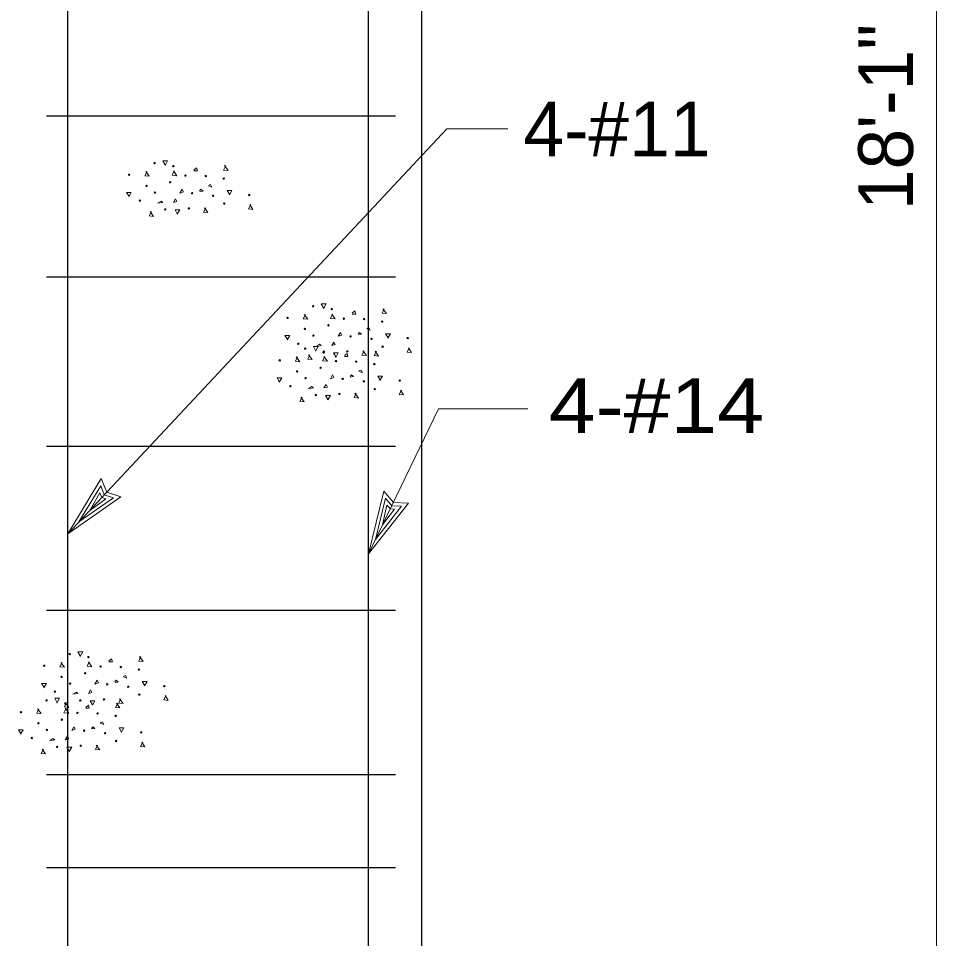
# Model space of a CAD drawing. Extents: x -28.1 to 13.9, y -16.1 to 13.9.
# Drawn here: x -2.227 to -0.129, y 5.249 to 7.352 of the extents above; entities that cross this region are included whole.
import ezdxf
from ezdxf.enums import TextEntityAlignment as Align

# ---------------------------------------------------------------- set-up
doc = ezdxf.new("R2010")
doc.units = 0
doc.header["$LTSCALE"] = 0.05
doc.layers.add('1', color=7, linetype='Continuous', lineweight=13)
doc.layers.add('2', color=7, linetype='Continuous', lineweight=13)

msp = doc.modelspace()

# ---------------------------------------------------------------- linework, layer by layer
at = {"layer": '1', "lineweight": 25}
for p, q in [((-1.30504, 3.64169), (-1.30504, 10.57569)), ((-2.11404, 3.16869), (-2.11404, 10.51569)), ((-1.42704, 3.16369), (-1.42704, 10.52469)), ((-2.16304, 7.12969), (-1.36504, 7.12969)), ((-2.16304, 6.76169), (-1.36504, 6.76169)), ((-2.16304, 6.37469), (-1.36504, 6.37469)), ((-2.16304, 5.99969), (-1.36504, 5.99969)), ((-2.16304, 5.62469), (-1.36504, 5.62469)), ((-2.16304, 5.41169), (-1.36504, 5.41169))]:
    msp.add_line(p, q, dxfattribs=at)
at = {"layer": '1'}
for p, q in [((-2.11404, 6.17469), (-1.24804, 7.09969)), ((-1.24804, 7.09969), (-1.10904, 7.09969)), ((-1.42704, 6.12869), (-1.26704, 6.45969)), ((-1.26704, 6.45969), (-1.06304, 6.45969)), ((-2.11404, 6.17469), (-2.03804, 6.30069)), ((-2.08904, 6.20169), (-2.03904, 6.28369)), ((-2.06404, 6.22769), (-2.04104, 6.26769)), ((-2.04104, 6.26769), (-2.03604, 6.25769)), ((-2.03904, 6.28369), (-2.03104, 6.26369)), ((-1.42704, 6.12869), (-1.39204, 6.27169)), ((-2.11404, 6.17469), (-1.99304, 6.25869)), ((-2.08904, 6.20169), (-2.01004, 6.25669)), ((-2.06404, 6.22769), (-2.02704, 6.25469)), ((-2.03604, 6.25769), (-2.02704, 6.25469)), ((-2.03104, 6.26369), (-2.01004, 6.25669)), ((-1.41104, 6.16169), (-1.38804, 6.25569)), ((-1.38804, 6.25569), (-1.37404, 6.23869)), ((-1.42704, 6.12869), (-1.33604, 6.24469)), ((-1.41104, 6.16169), (-1.35204, 6.23769)), ((-1.39504, 6.19469), (-1.38504, 6.23969)), ((-1.39504, 6.19469), (-1.36804, 6.23069)), ((-1.38504, 6.23969), (-1.37704, 6.23169)), ((-1.37704, 6.23169), (-1.36804, 6.23069)), ((-1.37404, 6.23869), (-1.35204, 6.23769))]:
    msp.add_line(p, q, dxfattribs=at)
for points in [[(-0.12904, 3.07869), (-0.12904, 4.00669), (-0.12904, 10.57569)], [(-2.03804, 6.30069), (-2.02504, 6.26969), (-1.99304, 6.25869)], [(-1.39204, 6.27169), (-1.37004, 6.24569), (-1.33604, 6.24469)]]:
    msp.add_lwpolyline(points, dxfattribs=at)
at = {"layer": '2'}
for p, q in [((-1.82604, 7.00569), (-1.82004, 7.01069)), ((-1.46404, 6.67869), (-1.45804, 6.68369)), ((-1.48204, 6.58169), (-1.47604, 6.58669)), ((-2.02004, 5.88369), (-2.01404, 5.88869)), ((-2.07304, 5.77769), (-2.06704, 5.78269))]:
    msp.add_line(p, q, dxfattribs=at)
for points in [[(-1.89204, 7.01769), (-1.89704, 7.02669), (-1.88604, 7.02669), (-1.89204, 7.01569)], [(-1.93304, 7.00269), (-1.93804, 6.99269), (-1.92804, 6.99169), (-1.93604, 7.00269)], [(-1.87104, 7.00369), (-1.87604, 6.99369), (-1.86504, 6.99269), (-1.87304, 7.00369)], [(-1.82004, 7.01069), (-1.81804, 7.00369), (-1.82604, 7.00369)], [(-1.75304, 7.01569), (-1.75804, 7.00569), (-1.74804, 7.00469), (-1.75604, 7.01569)], [(-1.81304, 6.95769), (-1.81004, 6.96169), (-1.80504, 6.95769), (-1.81204, 6.95669)], [(-1.79304, 6.97069), (-1.78804, 6.97269), (-1.78504, 6.96669), (-1.79304, 6.96969)], [(-1.97504, 6.94669), (-1.98004, 6.95469), (-1.96904, 6.95469), (-1.97504, 6.94469)], [(-1.74504, 6.95069), (-1.75004, 6.95869), (-1.73904, 6.95869), (-1.74504, 6.94869)], [(-1.90604, 6.93169), (-1.90104, 6.93469), (-1.89704, 6.93169), (-1.90904, 6.92969)], [(-1.79904, 6.91969), (-1.80404, 6.90969), (-1.79404, 6.90869), (-1.80204, 6.91969)], [(-1.69604, 6.92669), (-1.70104, 6.91669), (-1.69104, 6.91569), (-1.69804, 6.92669)], [(-1.92304, 6.91069), (-1.92804, 6.90069), (-1.91804, 6.89969), (-1.92604, 6.91069)], [(-1.86404, 6.90569), (-1.86904, 6.91469), (-1.85804, 6.91469), (-1.86404, 6.90469)], [(-1.53004, 6.69069), (-1.53504, 6.69969), (-1.52404, 6.69969), (-1.53004, 6.68869)], [(-1.39104, 6.68869), (-1.39604, 6.67869), (-1.38604, 6.67769), (-1.39404, 6.68869)], [(-1.57104, 6.67569), (-1.57604, 6.66569), (-1.56604, 6.66469), (-1.57404, 6.67569)], [(-1.50904, 6.67669), (-1.51404, 6.66669), (-1.50304, 6.66569), (-1.51104, 6.67669)], [(-1.45804, 6.68369), (-1.45604, 6.67669), (-1.46404, 6.67669)], [(-1.43104, 6.64369), (-1.42604, 6.64569), (-1.42304, 6.63969), (-1.43104, 6.64269)], [(-1.61304, 6.61969), (-1.61804, 6.62769), (-1.60704, 6.62769), (-1.61304, 6.61769)], [(-1.45104, 6.63069), (-1.44804, 6.63469), (-1.44304, 6.63069), (-1.45004, 6.62969)], [(-1.38304, 6.62369), (-1.38804, 6.63169), (-1.37704, 6.63169), (-1.38304, 6.62169)], [(-1.54804, 6.59369), (-1.55304, 6.60269), (-1.54204, 6.60269), (-1.54804, 6.59169)], [(-1.54404, 6.60469), (-1.53904, 6.60769), (-1.53504, 6.60469), (-1.54704, 6.60269)], [(-1.56104, 6.58369), (-1.56604, 6.57369), (-1.55604, 6.57269), (-1.56404, 6.58369)], [(-1.50204, 6.57869), (-1.50704, 6.58769), (-1.49604, 6.58769), (-1.50204, 6.57769)], [(-1.47604, 6.58669), (-1.47404, 6.57969), (-1.48204, 6.57969)], [(-1.43704, 6.59269), (-1.44204, 6.58269), (-1.43204, 6.58169), (-1.44004, 6.59269)], [(-1.40904, 6.59169), (-1.41404, 6.58169), (-1.40404, 6.58069), (-1.41204, 6.59169)], [(-1.33404, 6.59969), (-1.33904, 6.58969), (-1.32904, 6.58869), (-1.33604, 6.59969)], [(-1.58904, 6.57869), (-1.59404, 6.56869), (-1.58404, 6.56769), (-1.59204, 6.57869)], [(-1.52704, 6.57969), (-1.53204, 6.56969), (-1.52104, 6.56869), (-1.52904, 6.57969)], [(-1.44904, 6.54669), (-1.44404, 6.54869), (-1.44104, 6.54269), (-1.44904, 6.54569)], [(-1.63104, 6.52269), (-1.63604, 6.53069), (-1.62504, 6.53069), (-1.63104, 6.52069)], [(-1.46904, 6.53369), (-1.46604, 6.53769), (-1.46104, 6.53369), (-1.46804, 6.53269)], [(-1.40104, 6.52669), (-1.40604, 6.53469), (-1.39504, 6.53469), (-1.40104, 6.52469)], [(-1.56204, 6.50769), (-1.55704, 6.51069), (-1.55304, 6.50769), (-1.56504, 6.50569)], [(-1.35204, 6.50269), (-1.35704, 6.49269), (-1.34704, 6.49169), (-1.35404, 6.50269)], [(-1.57904, 6.48669), (-1.58404, 6.47669), (-1.57404, 6.47569), (-1.58204, 6.48669)], [(-1.52004, 6.48169), (-1.52504, 6.49069), (-1.51404, 6.49069), (-1.52004, 6.48069)], [(-1.45504, 6.49569), (-1.46004, 6.48569), (-1.45004, 6.48469), (-1.45804, 6.49569)], [(-2.08604, 5.89569), (-2.09104, 5.90469), (-2.08004, 5.90469), (-2.08604, 5.89369)], [(-2.01404, 5.88869), (-2.01204, 5.88169), (-2.02004, 5.88169)], [(-1.94704, 5.89369), (-1.95204, 5.88369), (-1.94204, 5.88269), (-1.95004, 5.89369)], [(-2.12704, 5.88069), (-2.13204, 5.87069), (-2.12204, 5.86969), (-2.13004, 5.88069)], [(-2.06504, 5.88169), (-2.07004, 5.87169), (-2.05904, 5.87069), (-2.06704, 5.88169)], [(-1.98704, 5.84869), (-1.98204, 5.85069), (-1.97904, 5.84469), (-1.98704, 5.84769)], [(-2.16904, 5.82469), (-2.17404, 5.83269), (-2.16304, 5.83269), (-2.16904, 5.82269)], [(-2.00704, 5.83569), (-2.00404, 5.83969), (-1.99904, 5.83569), (-2.00604, 5.83469)], [(-1.93904, 5.82869), (-1.94404, 5.83669), (-1.93304, 5.83669), (-1.93904, 5.82669)], [(-2.10004, 5.80969), (-2.09504, 5.81269), (-2.09104, 5.80969), (-2.10304, 5.80769)], [(-1.89004, 5.80469), (-1.89504, 5.79469), (-1.88504, 5.79369), (-1.89204, 5.80469)], [(-2.13904, 5.78969), (-2.14404, 5.79869), (-2.13304, 5.79869), (-2.13904, 5.78769)], [(-2.11704, 5.78869), (-2.12204, 5.77869), (-2.11204, 5.77769), (-2.12004, 5.78869)], [(-2.06704, 5.78269), (-2.06504, 5.77569), (-2.07304, 5.77569)], [(-2.05804, 5.78369), (-2.06304, 5.79269), (-2.05204, 5.79269), (-2.05804, 5.78269)], [(-2.00004, 5.78769), (-2.00504, 5.77769), (-1.99504, 5.77669), (-2.00304, 5.78769)], [(-1.99304, 5.79769), (-1.99804, 5.78769), (-1.98804, 5.78669), (-1.99604, 5.79769)], [(-2.18004, 5.77469), (-2.18504, 5.76469), (-2.17504, 5.76369), (-2.18304, 5.77469)], [(-2.11804, 5.77569), (-2.12304, 5.76569), (-2.11204, 5.76469), (-2.12004, 5.77569)], [(-2.04004, 5.74269), (-2.03504, 5.74469), (-2.03204, 5.73869), (-2.04004, 5.74169)], [(-2.22204, 5.71869), (-2.22704, 5.72669), (-2.21604, 5.72669), (-2.22204, 5.71669)], [(-2.06004, 5.72969), (-2.05704, 5.73369), (-2.05204, 5.72969), (-2.05904, 5.72869)], [(-1.99204, 5.72269), (-1.99704, 5.73069), (-1.98604, 5.73069), (-1.99204, 5.72069)], [(-2.15304, 5.70369), (-2.14804, 5.70669), (-2.14404, 5.70369), (-2.15604, 5.70169)], [(-1.94304, 5.69869), (-1.94804, 5.68869), (-1.93804, 5.68769), (-1.94504, 5.69869)], [(-2.17004, 5.68269), (-2.17504, 5.67269), (-2.16504, 5.67169), (-2.17304, 5.68269)], [(-2.11104, 5.67769), (-2.11604, 5.68669), (-2.10504, 5.68669), (-2.11104, 5.67669)], [(-2.04604, 5.69169), (-2.05104, 5.68169), (-2.04104, 5.68069), (-2.04904, 5.69169)]]:
    msp.add_lwpolyline(points, dxfattribs=at)
for points in [[(-1.85804, 6.95269), (-1.85304, 6.96169), (-1.85004, 6.95569)], [(-1.87304, 6.93169), (-1.86804, 6.93969), (-1.86504, 6.93369)], [(-1.49604, 6.62569), (-1.49104, 6.63469), (-1.48804, 6.62869)], [(-1.51104, 6.60469), (-1.50604, 6.61269), (-1.50304, 6.60669)], [(-1.51404, 6.52869), (-1.50904, 6.53769), (-1.50604, 6.53169)], [(-1.52904, 6.50769), (-1.52404, 6.51569), (-1.52104, 6.50969)], [(-2.05204, 5.83069), (-2.04704, 5.83969), (-2.04404, 5.83369)], [(-2.06704, 5.80969), (-2.06204, 5.81769), (-2.05904, 5.81169)], [(-2.10504, 5.72469), (-2.10004, 5.73369), (-2.09704, 5.72769)], [(-2.12004, 5.70369), (-2.11504, 5.71169), (-2.11204, 5.70569)]]:
    msp.add_lwpolyline(points, close=True, dxfattribs=at)
for centre in [(-1.91579, 7.02156), (-1.87304, 7.01481), (-1.97404, 6.99481), (-1.84529, 6.99306), (-1.79904, 6.99206), (-1.75779, 6.98631), (-1.93429, 6.96956), (-1.88054, 6.97781), (-1.91504, 6.95431), (-1.83004, 6.95256), (-1.78204, 6.94681), (-1.69954, 6.94856), (-1.94954, 6.93581), (-1.83754, 6.91806), (-1.75679, 6.92906), (-1.89154, 6.91556), (-1.55379, 6.69456), (-1.51104, 6.68781), (-1.61204, 6.66781), (-1.48329, 6.66606), (-1.43704, 6.66506), (-1.51854, 6.65081), (-1.39579, 6.65931), (-1.57229, 6.64256), (-1.55304, 6.62731), (-1.46804, 6.62556), (-1.58754, 6.60881), (-1.42004, 6.61981), (-1.39479, 6.60206), (-1.33754, 6.62156), (-1.57179, 6.59756), (-1.52954, 6.58856), (-1.52904, 6.59081), (-1.47554, 6.59106), (-1.63004, 6.57081), (-1.50129, 6.56906), (-1.45504, 6.56806), (-1.41379, 6.56231), (-1.59029, 6.54556), (-1.53654, 6.55381), (-1.57104, 6.53031), (-1.48604, 6.52856), (-1.43804, 6.52281), (-1.35554, 6.52456), (-1.60554, 6.51181), (-1.41279, 6.50506), (-1.54754, 6.49156), (-1.49354, 6.49406), (-2.10979, 5.89956), (-2.06704, 5.89281), (-2.16804, 5.87281), (-2.03929, 5.87106), (-1.99304, 5.87006), (-2.12829, 5.84756), (-2.07454, 5.85581), (-1.95179, 5.86431), (-2.10904, 5.83231), (-2.02404, 5.83056), (-1.97604, 5.82481), (-1.89354, 5.82656), (-2.14354, 5.81381), (-1.95079, 5.80706), (-2.16279, 5.79356), (-2.12004, 5.78681), (-2.08554, 5.79356), (-2.03154, 5.79606), (-2.22104, 5.76681), (-2.09229, 5.76506), (-2.04604, 5.76406), (-2.18129, 5.74156), (-2.12754, 5.74981), (-2.00479, 5.75831), (-2.16204, 5.72631), (-2.07704, 5.72456), (-2.02904, 5.71881), (-1.94654, 5.72056), (-2.19654, 5.70781), (-2.00379, 5.70106), (-2.13854, 5.68756), (-2.08454, 5.69006)]:
    msp.add_circle(centre, 0.00162, dxfattribs=at)

# ---------------------------------------------------------------- texts
at = {"layer": '1'}
msp.add_text('18\'-1"', height=0.125, rotation=90, dxfattribs=at).set_placement((-0.18304, 7.1269), align=Align.CENTER)
msp.add_text('4-#11', height=0.125, dxfattribs=at).set_placement((-1.07304, 7.03669))
at = {"layer": '1', "width": 1.15}
msp.add_text('4-#14', height=0.125, dxfattribs=at).set_placement((-1.01504, 6.40469))

doc.saveas('drawing.dxf')
